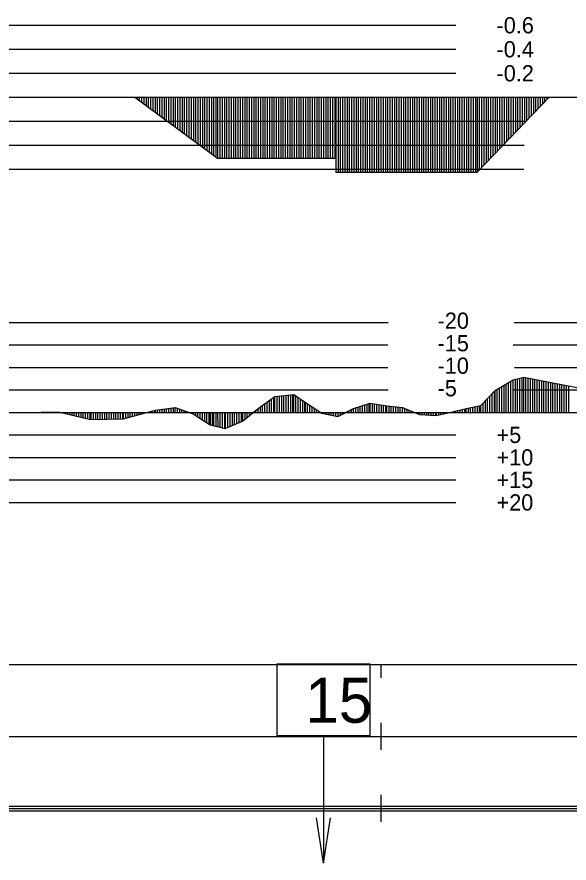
# Model space of a CAD drawing. Extents: x 2 to 10148, y 0 to 380.
# Drawn here: x 6559.2 to 6620.6, y 191.9 to 285.9 of the extents above; entities that cross this region are included whole.
import ezdxf

# ---------------------------------------------------------------- set-up
doc = ezdxf.new("R2010")
doc.units = 0
for name, color, linetype in [('POSUN_CARA', 7, 'Continuous'), ('POSUN_RASTR', 7, 'Continuous'), ('POSUN_TEXT', 7, 'Continuous'), ('RYCHL_RASTR', 7, 'Continuous'), ('SLOUPEC', 7, 'Continuous'), ('ZRYCHL_CARA', 7, 'Continuous'), ('ZRYCHL_RASTR', 7, 'Continuous'), ('ZRYCHL_TEXT', 7, 'Continuous')]:
    doc.layers.add(name, color=color, linetype=linetype)

msp = doc.modelspace()

# ---------------------------------------------------------------- linework, layer by layer
at = {"layer": 'POSUN_CARA'}
for p, q in [((6612.335, 244.429), (6614.346, 245.602)), ((6614.085, 242), (6614.085, 245.449)), ((6614.335, 242), (6614.335, 245.595)), ((6614.346, 245.602), (6615.52, 245.922)), ((6614.346, 242), (6614.346, 245.602)), ((6614.596, 242), (6614.596, 245.67)), ((6614.846, 242), (6614.846, 245.738)), ((6615.096, 242), (6615.096, 245.806)), ((6615.346, 242), (6615.346, 245.875)), ((6615.52, 245.922), (6625.698, 243.934)), ((6615.52, 242), (6615.52, 245.922)), ((6615.77, 242), (6615.77, 245.873)), ((6616.02, 242), (6616.02, 245.824)), ((6616.27, 242), (6616.27, 245.776)), ((6616.52, 242), (6616.52, 245.727)), ((6616.77, 242), (6616.77, 245.678)), ((6617.02, 242), (6617.02, 245.629)), ((6617.27, 242), (6617.27, 245.58)), ((6617.52, 242), (6617.52, 245.531)), ((6617.77, 242), (6617.77, 245.483)), ((6618.02, 242), (6618.02, 245.434)), ((6618.27, 242), (6618.27, 245.385)), ((6618.52, 242), (6618.52, 245.336)), ((6610.762, 242.747), (6612.335, 244.429)), ((6612.335, 242), (6612.335, 244.429)), ((6612.585, 242), (6612.585, 244.575)), ((6612.835, 242), (6612.835, 244.721)), ((6613.085, 242), (6613.085, 244.866)), ((6613.335, 242), (6613.335, 245.012)), ((6613.585, 242), (6613.585, 245.158)), ((6613.835, 242), (6613.835, 245.304)), ((6618.77, 242), (6618.77, 245.287)), ((6619.02, 242), (6619.02, 245.238)), ((6619.27, 242), (6619.27, 245.19)), ((6619.52, 242), (6619.52, 245.141)), ((6619.77, 242), (6619.77, 245.092)), ((6620.02, 242), (6620.02, 245.043)), ((6620.27, 242), (6620.27, 244.994)), ((6620.52, 242), (6620.52, 244.945)), ((6586.029, 242.448), (6587.894, 243.765)), ((6587.529, 242), (6587.529, 243.507)), ((6587.779, 242), (6587.779, 243.684)), ((6587.894, 243.765), (6589.978, 243.996)), ((6587.894, 242), (6587.894, 243.765)), ((6588.144, 242), (6588.144, 243.793)), ((6588.394, 242), (6588.394, 243.821)), ((6588.644, 242), (6588.644, 243.848)), ((6588.894, 242), (6588.894, 243.876)), ((6589.144, 242), (6589.144, 243.904)), ((6589.394, 242), (6589.394, 243.931)), ((6589.644, 242), (6589.644, 243.959)), ((6589.894, 242), (6589.894, 243.987)), ((6589.978, 243.996), (6591.279, 243.097)), ((6589.978, 242), (6589.978, 243.996)), ((6590.228, 242), (6590.228, 243.823)), ((6590.478, 242), (6590.478, 243.65)), ((6590.728, 242), (6590.728, 243.478)), ((6611.512, 242), (6611.512, 243.549)), ((6611.762, 242), (6611.762, 243.816)), ((6612.012, 242), (6612.012, 244.084)), ((6612.262, 242), (6612.262, 244.351)), ((6574.618, 242.241), (6576.826, 242.532)), ((6576.618, 242), (6576.618, 242.505)), ((6576.826, 242.532), (6578.814, 241.836)), ((6576.826, 242), (6576.826, 242.532)), ((6586.279, 242), (6586.279, 242.625)), ((6586.529, 242), (6586.529, 242.801)), ((6586.779, 242), (6586.779, 242.978)), ((6587.029, 242), (6587.029, 243.154)), ((6587.279, 242), (6587.279, 243.331)), ((6590.978, 242), (6590.978, 243.305)), ((6591.228, 242), (6591.228, 243.132)), ((6591.279, 243.097), (6593.113, 241.911)), ((6591.279, 242), (6591.279, 243.097)), ((6591.529, 242), (6591.529, 242.936)), ((6591.779, 242), (6591.779, 242.774)), ((6592.029, 242), (6592.029, 242.612)), ((6596.627, 242.425), (6598.467, 243.008)), ((6596.877, 242), (6596.877, 242.504)), ((6597.127, 242), (6597.127, 242.583)), ((6597.377, 242), (6597.377, 242.663)), ((6597.627, 242), (6597.627, 242.742)), ((6597.877, 242), (6597.877, 242.821)), ((6598.127, 242), (6598.127, 242.901)), ((6598.377, 242), (6598.377, 242.98)), ((6598.467, 243.008), (6600.318, 242.739)), ((6598.467, 242), (6598.467, 243.008)), ((6598.717, 242), (6598.717, 242.972)), ((6598.967, 242), (6598.967, 242.936)), ((6599.217, 242), (6599.217, 242.899)), ((6599.467, 242), (6599.467, 242.863)), ((6599.717, 242), (6599.717, 242.826)), ((6599.967, 242), (6599.967, 242.79)), ((6600.217, 242), (6600.217, 242.754)), ((6600.318, 242.739), (6602.06, 242.554)), ((6600.318, 242), (6600.318, 242.739)), ((6600.568, 242), (6600.568, 242.713)), ((6600.818, 242), (6600.818, 242.686)), ((6601.068, 242), (6601.068, 242.66)), ((6601.318, 242), (6601.318, 242.633)), ((6601.568, 242), (6601.568, 242.607)), ((6601.818, 242), (6601.818, 242.58)), ((6602.06, 242.554), (6603.96, 241.772)), ((6602.06, 242), (6602.06, 242.554)), ((6609.122, 242.429), (6610.762, 242.747)), ((6609.622, 242), (6609.622, 242.526)), ((6609.872, 242), (6609.872, 242.574)), ((6610.122, 242), (6610.122, 242.623)), ((6610.372, 242), (6610.372, 242.671)), ((6610.622, 242), (6610.622, 242.72)), ((6610.762, 242), (6610.762, 242.747)), ((6611.012, 242), (6611.012, 243.014)), ((6611.262, 242), (6611.262, 243.282)), ((6559.45, 242), (6559.45, 241.998)), ((6559.45, 241.998), (6559.868, 241.942)), ((6559.7, 242), (6559.7, 241.964)), ((6559.868, 242), (6559.868, 241.942)), ((6559.868, 241.942), (6560.025, 241.998)), ((6560.025, 241.998), (6563.833, 242.049)), ((6560.025, 242), (6560.025, 241.998)), ((6560.275, 242), (6560.275, 242.002)), ((6560.525, 242), (6560.525, 242.005)), ((6560.775, 242), (6560.775, 242.008)), ((6561.025, 242), (6561.025, 242.012)), ((6561.275, 242), (6561.275, 242.015)), ((6561.525, 242), (6561.525, 242.018)), ((6561.775, 242), (6561.775, 242.022)), ((6562.025, 242), (6562.025, 242.025)), ((6562.275, 242), (6562.275, 242.028)), ((6562.525, 242), (6562.525, 242.032)), ((6562.775, 242), (6562.775, 242.035)), ((6563.025, 242), (6563.025, 242.038)), ((6563.275, 242), (6563.275, 242.042)), ((6563.525, 242), (6563.525, 242.045)), ((6563.775, 242), (6563.775, 242.049)), ((6563.833, 242.049), (6567.455, 241.202)), ((6563.833, 242), (6563.833, 242.049)), ((6564.083, 242), (6564.083, 241.991)), ((6564.333, 242), (6564.333, 241.932)), ((6564.583, 242), (6564.583, 241.874)), ((6564.833, 242), (6564.833, 241.815)), ((6565.083, 242), (6565.083, 241.757)), ((6565.333, 242), (6565.333, 241.699)), ((6565.583, 242), (6565.583, 241.64)), ((6565.833, 242), (6565.833, 241.582)), ((6566.083, 242), (6566.083, 241.523)), ((6566.333, 242), (6566.333, 241.465)), ((6566.583, 242), (6566.583, 241.406)), ((6566.833, 242), (6566.833, 241.348)), ((6567.083, 242), (6567.083, 241.289)), ((6567.333, 242), (6567.333, 241.231)), ((6567.455, 242), (6567.455, 241.202)), ((6567.705, 242), (6567.705, 241.209)), ((6567.955, 242), (6567.955, 241.215)), ((6568.205, 242), (6568.205, 241.222)), ((6568.455, 242), (6568.455, 241.228)), ((6568.705, 242), (6568.705, 241.235)), ((6568.955, 242), (6568.955, 241.241)), ((6569.205, 242), (6569.205, 241.248)), ((6569.455, 242), (6569.455, 241.254)), ((6569.705, 242), (6569.705, 241.261)), ((6569.955, 242), (6569.955, 241.267)), ((6570.205, 242), (6570.205, 241.274)), ((6570.455, 242), (6570.455, 241.28)), ((6570.705, 242), (6570.705, 241.287)), ((6570.955, 242), (6570.955, 241.293)), ((6571.046, 241.296), (6574.618, 242.241)), ((6571.046, 242), (6571.046, 241.296)), ((6571.296, 242), (6571.296, 241.362)), ((6571.546, 242), (6571.546, 241.428)), ((6571.796, 242), (6571.796, 241.494)), ((6572.046, 242), (6572.046, 241.56)), ((6572.296, 242), (6572.296, 241.627)), ((6572.546, 242), (6572.546, 241.693)), ((6572.796, 242), (6572.796, 241.759)), ((6573.046, 242), (6573.046, 241.825)), ((6573.296, 242), (6573.296, 241.891)), ((6573.546, 242), (6573.546, 241.958)), ((6573.796, 242), (6573.796, 242.024)), ((6574.046, 242), (6574.046, 242.09)), ((6574.296, 242), (6574.296, 242.156)), ((6574.546, 242), (6574.546, 242.222)), ((6574.618, 242), (6574.618, 242.241)), ((6574.868, 242), (6574.868, 242.274)), ((6575.118, 242), (6575.118, 242.307)), ((6575.368, 242), (6575.368, 242.34)), ((6575.618, 242), (6575.618, 242.373)), ((6575.868, 242), (6575.868, 242.406)), ((6576.118, 242), (6576.118, 242.439)), ((6576.368, 242), (6576.368, 242.472)), ((6577.076, 242), (6577.076, 242.444)), ((6577.326, 242), (6577.326, 242.357)), ((6577.576, 242), (6577.576, 242.269)), ((6577.826, 242), (6577.826, 242.182)), ((6578.076, 242), (6578.076, 242.094)), ((6578.326, 242), (6578.326, 242.006)), ((6578.576, 242), (6578.576, 241.919)), ((6578.814, 242), (6578.814, 241.836)), ((6578.814, 241.836), (6580.698, 240.607)), ((6579.064, 242), (6579.064, 241.673)), ((6579.314, 242), (6579.314, 241.51)), ((6579.564, 242), (6579.564, 241.347)), ((6579.814, 242), (6579.814, 241.184)), ((6580.064, 242), (6580.064, 241.021)), ((6580.314, 242), (6580.314, 240.858)), ((6580.564, 242), (6580.564, 240.695)), ((6580.698, 242), (6580.698, 240.607)), ((6580.911, 242), (6580.91, 240.558)), ((6581.115, 240.51), (6581.116, 242)), ((6581.329, 242), (6581.331, 240.461)), ((6581.536, 242), (6581.539, 240.412)), ((6581.786, 242), (6581.784, 240.356)), ((6582.036, 242), (6582.033, 240.298)), ((6582.286, 242), (6582.286, 240.24)), ((6582.382, 242), (6582.382, 240.217)), ((6582.632, 242), (6582.632, 240.323)), ((6582.882, 242), (6582.882, 240.428)), ((6583.132, 242), (6583.132, 240.534)), ((6583.382, 242), (6583.382, 240.639)), ((6583.632, 242), (6583.632, 240.744)), ((6583.882, 242), (6583.882, 240.85)), ((6584.132, 242), (6584.132, 240.955)), ((6584.288, 241.021), (6586.029, 242.448)), ((6584.288, 242), (6584.288, 241.021)), ((6584.538, 242), (6584.538, 241.226)), ((6584.788, 242), (6584.788, 241.431)), ((6585.038, 242), (6585.038, 241.636)), ((6585.288, 242), (6585.288, 241.841)), ((6585.538, 242), (6585.538, 242.045)), ((6585.788, 242), (6585.788, 242.25)), ((6586.029, 242), (6586.029, 242.448)), ((6592.279, 242), (6592.279, 242.451)), ((6592.529, 242), (6592.529, 242.289)), ((6592.779, 242), (6592.779, 242.128)), ((6593.029, 242), (6593.029, 241.966)), ((6593.113, 242), (6593.113, 241.911)), ((6593.113, 241.911), (6594.879, 241.554)), ((6593.363, 242), (6593.363, 241.861)), ((6593.613, 242), (6593.613, 241.81)), ((6593.863, 242), (6593.863, 241.76)), ((6594.113, 242), (6594.113, 241.709)), ((6594.363, 242), (6594.363, 241.659)), ((6594.613, 242), (6594.613, 241.608)), ((6594.863, 242), (6594.863, 241.558)), ((6594.879, 241.554), (6596.627, 242.425)), ((6594.879, 242), (6594.879, 241.554)), ((6595.129, 242), (6595.129, 241.679)), ((6595.379, 242), (6595.379, 241.803)), ((6595.629, 242), (6595.629, 241.928)), ((6595.879, 242), (6595.879, 242.052)), ((6596.129, 242), (6596.129, 242.177)), ((6596.379, 242), (6596.379, 242.301)), ((6596.627, 242), (6596.627, 242.425)), ((6602.31, 242), (6602.31, 242.451)), ((6602.56, 242), (6602.56, 242.349)), ((6602.81, 242), (6602.81, 242.246)), ((6603.06, 242), (6603.06, 242.143)), ((6603.31, 242), (6603.31, 242.04)), ((6603.56, 242), (6603.56, 241.937)), ((6603.81, 242), (6603.81, 241.834)), ((6603.96, 242), (6603.96, 241.772)), ((6603.96, 241.772), (6605.797, 241.646)), ((6604.21, 242), (6604.21, 241.755)), ((6604.46, 242), (6604.46, 241.738)), ((6604.71, 242), (6604.71, 241.72)), ((6604.96, 242), (6604.96, 241.703)), ((6605.21, 242), (6605.21, 241.686)), ((6605.46, 242), (6605.46, 241.669)), ((6605.71, 242), (6605.71, 241.652)), ((6605.797, 241.646), (6607.463, 242.041)), ((6605.797, 242), (6605.797, 241.646)), ((6606.047, 242), (6606.047, 241.705)), ((6606.297, 242), (6606.297, 241.764)), ((6606.547, 242), (6606.547, 241.824)), ((6606.797, 242), (6606.797, 241.883)), ((6607.047, 242), (6607.047, 241.943)), ((6607.297, 242), (6607.297, 242.002)), ((6607.463, 242.041), (6609.122, 242.429)), ((6607.463, 242), (6607.463, 242.041)), ((6607.713, 242), (6607.713, 242.1)), ((6607.963, 242), (6607.963, 242.158)), ((6608.213, 242), (6608.213, 242.216)), ((6608.463, 242), (6608.463, 242.275)), ((6608.713, 242), (6608.713, 242.333)), ((6608.963, 242), (6608.963, 242.391)), ((6609.122, 242), (6609.122, 242.429)), ((6609.372, 242), (6609.372, 242.477)), ((6567.455, 241.202), (6571.046, 241.296)), ((6582.382, 240.217), (6584.288, 241.021)), ((6580.698, 240.607), (6582.382, 240.217))]:
    msp.add_line(p, q, dxfattribs=at)
at = {"layer": 'POSUN_RASTR'}
for p, q in [((6412, 252), (6600.477, 252)), ((6614.447, 252), (6818, 252)), ((6412, 249.5), (6600.431, 249.5)), ((6614.355, 249.5), (6818, 249.5)), ((6412, 247), (6600.431, 247)), ((6614.493, 247), (6818, 247)), ((6412, 244.5), (6600.477, 244.5)), ((6614.401, 244.5), (6818, 244.5)), ((5974.91, 242), (6872.958, 242)), ((6412, 239.5), (6608, 239.5)), ((6412, 237), (6608, 237)), ((6412, 234.5), (6608, 234.5)), ((6412, 232), (6608, 232))]:
    msp.add_line(p, q, dxfattribs=at)
at = {"layer": 'RYCHL_RASTR'}
for p, q in [((5971.058, 214), (6871.344, 214)), ((6599.687, 212.5), (6599.687, 214)), ((6599.687, 204.5), (6599.687, 207.5)), ((5971.085, 206), (6871.33, 206)), ((6599.687, 196.5), (6599.687, 199.5)), ((5971.287, 198.25), (6871.33, 198.25)), ((5971.287, 198), (6871.33, 198)), ((5971.307, 197.75), (6871.33, 197.75))]:
    msp.add_line(p, q, dxfattribs=at)
at = {"layer": 'SLOUPEC'}
for p, q in [((6593.296, 206.086), (6593.296, 191.936)), ((6593.296, 191.936), (6592.529, 196.978)), ((6593.296, 191.936), (6594.063, 196.978))]:
    msp.add_line(p, q, dxfattribs=at)
msp.add_lwpolyline([(6588.15, 214.085), (6598.442, 214.085), (6598.442, 206.086), (6588.15, 206.086)], close=True, dxfattribs=at)
at = {"layer": 'ZRYCHL_CARA'}
for p, q in [((5974.91, 277), (6872.958, 277)), ((6572.335, 277), (6581.535, 270.247)), ((6572.585, 277), (6572.585, 276.817)), ((6572.835, 277), (6572.835, 276.633)), ((6573.085, 277), (6573.085, 276.45)), ((6573.335, 277), (6573.335, 276.266)), ((6573.585, 277), (6573.585, 276.083)), ((6573.835, 277), (6573.835, 275.899)), ((6574.085, 277), (6574.085, 275.716)), ((6574.335, 277), (6574.335, 275.532)), ((6574.585, 277), (6574.585, 275.349)), ((6574.835, 277), (6574.835, 275.165)), ((6575.085, 277), (6575.085, 274.982)), ((6575.335, 277), (6575.335, 274.798)), ((6575.585, 277), (6575.585, 274.615)), ((6575.835, 277), (6575.835, 274.431)), ((6576.085, 277), (6576.085, 274.248)), ((6576.335, 277), (6576.335, 274.064)), ((6576.585, 277), (6576.585, 273.881)), ((6576.835, 277), (6576.835, 273.697)), ((6577.085, 277), (6577.085, 273.514)), ((6577.335, 277), (6577.335, 273.33)), ((6577.585, 277), (6577.585, 273.147)), ((6577.835, 277), (6577.835, 272.963)), ((6578.085, 277), (6578.085, 272.78)), ((6578.335, 277), (6578.335, 272.596)), ((6578.585, 277), (6578.585, 272.413)), ((6578.835, 277), (6578.835, 272.229)), ((6579.085, 277), (6579.085, 272.046)), ((6579.335, 277), (6579.335, 271.862)), ((6579.585, 277), (6579.585, 271.679)), ((6579.835, 277), (6579.835, 271.495)), ((6580.085, 277), (6580.085, 271.312)), ((6580.335, 277), (6580.335, 271.128)), ((6580.585, 277), (6580.585, 270.945)), ((6580.835, 277), (6580.835, 270.761)), ((6581.085, 277), (6581.085, 270.578)), ((6581.335, 277), (6581.335, 270.394)), ((6581.535, 277), (6581.535, 270.247)), ((6581.785, 277), (6581.785, 270.247)), ((6582.035, 277), (6582.035, 270.247)), ((6582.285, 277), (6582.285, 270.247)), ((6582.535, 277), (6582.535, 270.247)), ((6582.785, 277), (6582.785, 270.247)), ((6583.035, 277), (6583.035, 270.247)), ((6583.285, 277), (6583.285, 270.247)), ((6583.535, 277), (6583.535, 270.247)), ((6583.785, 277), (6583.785, 270.247)), ((6584.035, 277), (6584.035, 270.247)), ((6584.285, 277), (6584.285, 270.247)), ((6584.535, 277), (6584.535, 270.247)), ((6584.785, 277), (6584.785, 270.247)), ((6585.035, 277), (6585.035, 270.247)), ((6585.285, 277), (6585.285, 270.247)), ((6585.535, 277), (6585.535, 270.247)), ((6585.785, 277), (6585.785, 270.247)), ((6586.035, 277), (6586.035, 270.247)), ((6586.285, 277), (6586.285, 270.247)), ((6586.535, 277), (6586.535, 270.247)), ((6586.785, 277), (6586.785, 270.247)), ((6587.035, 277), (6587.035, 270.247)), ((6587.285, 277), (6587.285, 270.247)), ((6587.535, 277), (6587.535, 270.247)), ((6587.785, 277), (6587.785, 270.247)), ((6588.035, 277), (6588.035, 270.247)), ((6588.285, 277), (6588.285, 270.247)), ((6588.535, 277), (6588.535, 270.247)), ((6588.785, 277), (6588.785, 270.247)), ((6589.035, 277), (6589.035, 270.247)), ((6589.285, 277), (6589.285, 270.247)), ((6589.535, 277), (6589.535, 270.247)), ((6589.785, 277), (6589.785, 270.247)), ((6590.035, 277), (6590.035, 270.247)), ((6590.285, 277), (6590.285, 270.247)), ((6590.535, 277), (6590.535, 270.247)), ((6590.785, 277), (6590.785, 270.247)), ((6591.035, 277), (6591.035, 270.247)), ((6591.285, 277), (6591.285, 270.247)), ((6591.535, 277), (6591.535, 270.247)), ((6591.785, 277), (6591.785, 270.247)), ((6592.035, 277), (6592.035, 270.247)), ((6592.285, 277), (6592.285, 270.247)), ((6592.535, 277), (6592.535, 270.247)), ((6592.785, 277), (6592.785, 270.247)), ((6593.035, 277), (6593.035, 270.247)), ((6593.285, 277), (6593.285, 270.247)), ((6593.535, 277), (6593.535, 270.247)), ((6593.785, 277), (6593.785, 270.247)), ((6594.035, 277), (6594.035, 270.247)), ((6594.285, 277), (6594.285, 270.247)), ((6594.535, 277), (6594.535, 270.247)), ((6594.655, 277), (6594.655, 268.683)), ((6594.905, 277), (6594.905, 268.683)), ((6595.155, 277), (6595.155, 268.683)), ((6595.405, 277), (6595.405, 268.683)), ((6595.655, 277), (6595.655, 268.683)), ((6595.905, 277), (6595.905, 268.683)), ((6596.155, 277), (6596.155, 268.683)), ((6596.405, 277), (6596.405, 268.683)), ((6596.655, 277), (6596.655, 268.683)), ((6596.905, 277), (6596.905, 268.683)), ((6597.155, 277), (6597.155, 268.683)), ((6597.405, 277), (6597.405, 268.683)), ((6597.655, 277), (6597.655, 268.683)), ((6597.905, 277), (6597.905, 268.683)), ((6598.155, 277), (6598.155, 268.683)), ((6598.405, 277), (6598.405, 268.683)), ((6598.655, 277), (6598.655, 268.683)), ((6598.905, 277), (6598.905, 268.683)), ((6599.155, 277), (6599.155, 268.683)), ((6599.405, 277), (6599.405, 268.683)), ((6599.655, 277), (6599.655, 268.683)), ((6599.905, 277), (6599.905, 268.683)), ((6600.155, 277), (6600.155, 268.683)), ((6600.405, 277), (6600.405, 268.683)), ((6600.655, 277), (6600.655, 268.683)), ((6600.905, 277), (6600.905, 268.683)), ((6601.155, 277), (6601.155, 268.683)), ((6601.405, 277), (6601.405, 268.683)), ((6601.655, 277), (6601.655, 268.683)), ((6601.905, 277), (6601.905, 268.683)), ((6602.155, 277), (6602.155, 268.683)), ((6602.405, 277), (6602.405, 268.683)), ((6602.655, 277), (6602.655, 268.683)), ((6602.905, 277), (6602.905, 268.683)), ((6603.155, 277), (6603.155, 268.683)), ((6603.405, 277), (6603.405, 268.683)), ((6603.655, 277), (6603.655, 268.683)), ((6603.905, 277), (6603.905, 268.683)), ((6604.155, 277), (6604.155, 268.683)), ((6604.405, 277), (6604.405, 268.683)), ((6604.655, 277), (6604.655, 268.683)), ((6604.905, 277), (6604.905, 268.683)), ((6605.155, 277), (6605.155, 268.683)), ((6605.405, 277), (6605.405, 268.683)), ((6605.655, 277), (6605.655, 268.683)), ((6605.905, 277), (6605.905, 268.683)), ((6606.155, 277), (6606.155, 268.683)), ((6606.405, 277), (6606.405, 268.683)), ((6606.655, 277), (6606.655, 268.683)), ((6606.905, 277), (6606.905, 268.683)), ((6607.155, 277), (6607.155, 268.683)), ((6607.405, 277), (6607.405, 268.683)), ((6607.655, 277), (6607.655, 268.683)), ((6607.905, 277), (6607.905, 268.683)), ((6608.155, 277), (6608.155, 268.683)), ((6608.405, 277), (6608.405, 268.683)), ((6608.655, 277), (6608.655, 268.683)), ((6608.905, 277), (6608.905, 268.683)), ((6609.155, 277), (6609.155, 268.683)), ((6609.405, 277), (6609.405, 268.683)), ((6609.655, 277), (6609.655, 268.683)), ((6609.905, 277), (6609.905, 268.683)), ((6610.155, 277), (6610.155, 268.683)), ((6610.34, 277), (6610.34, 268.683)), ((6610.34, 268.683), (6618.34, 277)), ((6610.59, 277), (6610.59, 268.943)), ((6610.84, 277), (6610.84, 269.203)), ((6611.09, 277), (6611.09, 269.463)), ((6611.34, 277), (6611.34, 269.723)), ((6611.59, 277), (6611.59, 269.983)), ((6611.84, 277), (6611.84, 270.243)), ((6612.09, 277), (6612.09, 270.502)), ((6612.34, 277), (6612.34, 270.762)), ((6612.59, 277), (6612.59, 271.022)), ((6612.84, 277), (6612.84, 271.282)), ((6613.09, 277), (6613.09, 271.542)), ((6613.34, 277), (6613.34, 271.802)), ((6613.59, 277), (6613.59, 272.062)), ((6613.84, 277), (6613.84, 272.322)), ((6614.09, 277), (6614.09, 272.582)), ((6614.34, 277), (6614.34, 272.842)), ((6614.59, 277), (6614.59, 273.101)), ((6614.84, 277), (6614.84, 273.361)), ((6615.09, 277), (6615.09, 273.621)), ((6615.34, 277), (6615.34, 273.881)), ((6615.59, 277), (6615.59, 274.141)), ((6615.84, 277), (6615.84, 274.401)), ((6616.09, 277), (6616.09, 274.661)), ((6616.34, 277), (6616.34, 274.921)), ((6616.59, 277), (6616.59, 275.181)), ((6616.84, 277), (6616.84, 275.441)), ((6617.09, 277), (6617.09, 275.7)), ((6617.34, 277), (6617.34, 275.96)), ((6617.59, 277), (6617.59, 276.22)), ((6617.84, 277), (6617.84, 276.48)), ((6618.09, 277), (6618.09, 276.74)), ((6618.34, 277), (6618.34, 277)), ((6581.535, 270.247), (6594.655, 270.247)), ((6594.655, 270.247), (6594.655, 268.683)), ((6594.655, 268.683), (6610.34, 268.683))]:
    msp.add_line(p, q, dxfattribs=at)
at = {"layer": 'ZRYCHL_RASTR'}
for p, q in [((6395.048, 285), (6608, 285)), ((6395.094, 282.333), (6608, 282.333)), ((6394.967, 279.667), (6608, 279.667)), ((6412, 274.333), (6615.517, 274.333)), ((6412, 271.667), (6615.563, 271.667)), ((6412, 269), (6615.517, 269))]:
    msp.add_line(p, q, dxfattribs=at)

# ---------------------------------------------------------------- texts
at = {"layer": 'POSUN_TEXT'}
for s, p in [('-20', (6605.955, 251.284)), ('-15', (6605.955, 248.784)), ('-10', (6605.955, 246.284)), ('-5', (6605.955, 243.784)), ('+5', (6612.5, 238.6)), ('+10', (6612.5, 236.1)), ('+15', (6612.5, 233.6)), ('+20', (6612.5, 231.1))]:
    msp.add_text(s, height=1.8, dxfattribs=at).set_placement(p)
at = {"layer": 'SLOUPEC'}
msp.add_text('15', height=5, dxfattribs=at).set_placement((6591.267, 207.526))
at = {"layer": 'ZRYCHL_TEXT'}
for s, p in [('-0.6', (6612.5, 284.1)), ('-0.4', (6612.5, 281.433)), ('-0.2', (6612.5, 278.767))]:
    msp.add_text(s, height=1.8, dxfattribs=at).set_placement(p)

doc.saveas('drawing.dxf')
